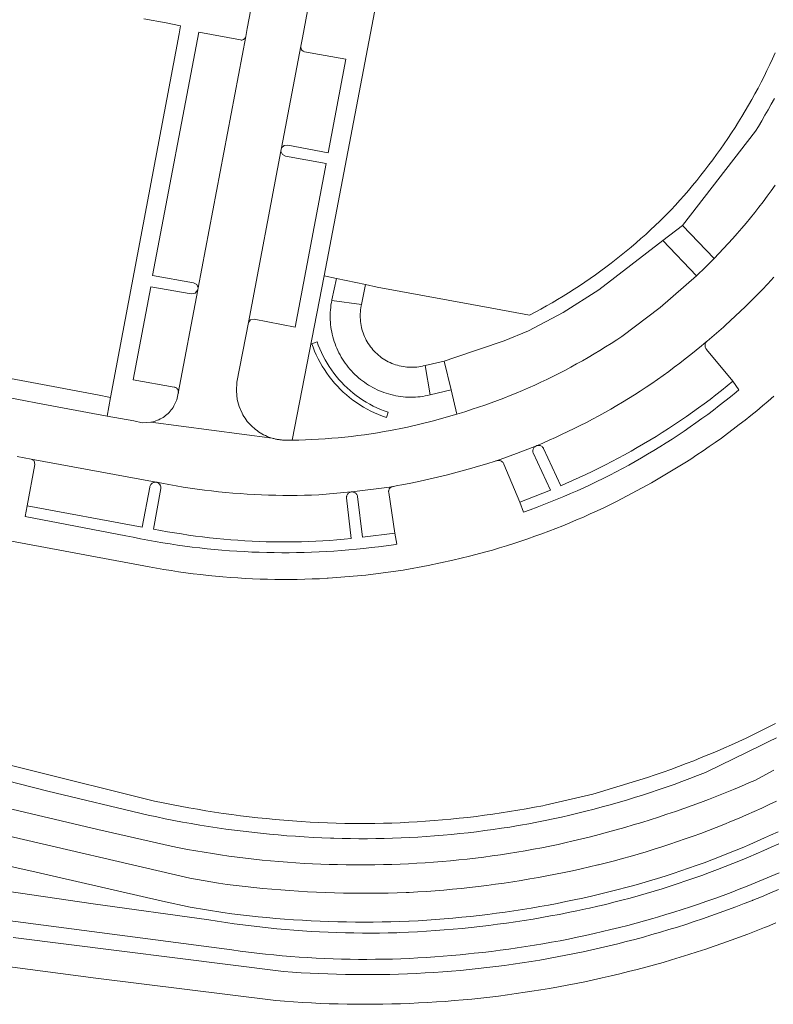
# Model space of a CAD drawing. Extents: x 146402 to 164798, y 455483 to 464134.
# Tile 260 of 575: x 157643 to 157724, y 459769 to 459874. Entities that reach past the tile are written whole.
import ezdxf

# ---------------------------------------------------------------- set-up
doc = ezdxf.new("R2010")
doc.units = 0
doc.header["$LTSCALE"] = 0.2
for name, color, linetype, lineweight in [('B-XX-VH-VERHARDING_ASFALT-GV', 252, 'CONTINUOUS', 18), ('B-XX-VH-VERHARDING_BETONSTRAATSTEEN-GV', 252, 'CONTINUOUS', 18), ('B-XX-VH-VERHARDING_TEGEL-GV', 252, 'CONTINUOUS', 18)]:
    doc.layers.add(name, color=color, linetype=linetype, lineweight=lineweight)

msp = doc.modelspace()

# ---------------------------------------------------------------- linework, layer by layer
at = {"layer": 'B-XX-VH-VERHARDING_ASFALT-GV'}
for points in [[(157723.915, 459797.437), (157723.122, 459797.041), (157722.324, 459796.652), (157716.399, 459793.758), (157716.318, 459793.725), (157715.483, 459793.396), (157714.646, 459793.074), (157713.806, 459792.76), (157712.963, 459792.453), (157712.117, 459792.153), (157711.269, 459791.861), (157710.418, 459791.577), (157709.564, 459791.3), (157708.709, 459791.031), (157707.85, 459790.77), (157706.99, 459790.516), (157706.127, 459790.27), (157705.262, 459790.032), (157704.395, 459789.801), (157703.526, 459789.578), (157702.655, 459789.363), (157701.783, 459789.155), (157700.908, 459788.956), (157700.032, 459788.764), (157699.153, 459788.58), (157698.274, 459788.404), (157697.393, 459788.235), (157696.51, 459788.075), (157696.267, 459788.034), (157695.377, 459787.889), (157694.486, 459787.752), (157693.595, 459787.622), (157692.701, 459787.501), (157691.807, 459787.388), (157690.912, 459787.282), (157690.016, 459787.185), (157689.119, 459787.095), (157688.221, 459787.014), (157687.323, 459786.94), (157686.424, 459786.874), (157685.525, 459786.817), (157684.625, 459786.767), (157683.724, 459786.725), (157682.823, 459786.692), (157681.922, 459786.666), (157681.021, 459786.648), (157680.12, 459786.639), (157679.219, 459786.637), (157678.317, 459786.643), (157677.416, 459786.658), (157676.515, 459786.68), (157676.186, 459786.691), (157675.248, 459786.729), (157674.311, 459786.775), (157673.373, 459786.829), (157672.437, 459786.891), (157671.5, 459786.961), (157670.565, 459787.039), (157669.63, 459787.124), (157668.696, 459787.218), (157667.762, 459787.32), (157666.83, 459787.43), (157665.898, 459787.547), (157664.968, 459787.673), (157664.039, 459787.806), (157663.111, 459787.948), (157662.184, 459788.097), (157661.258, 459788.254), (157660.334, 459788.419), (157659.411, 459788.592), (157658.49, 459788.773), (157657.57, 459788.962), (157656.652, 459789.158), (157645.928, 459791.732), (157629.432, 459795.924)], [(157640.827, 459790.09), (157651.263, 459787.624), (157659.103, 459785.827), (157659.984, 459785.653), (157660.868, 459785.488), (157661.752, 459785.33), (157662.638, 459785.18), (157663.525, 459785.038), (157664.413, 459784.904), (157665.303, 459784.777), (157666.194, 459784.659), (157667.085, 459784.549), (157667.978, 459784.446), (157668.871, 459784.352), (157669.766, 459784.265), (157670.661, 459784.186), (157671.556, 459784.116), (157672.453, 459784.053), (157673.349, 459783.999), (157674.247, 459783.952), (157675.144, 459783.913), (157676.042, 459783.883), (157676.94, 459783.86), (157677.839, 459783.845), (157678.737, 459783.839), (157679.635, 459783.84), (157680.041, 459783.843), (157680.939, 459783.85), (157681.837, 459783.866), (157682.735, 459783.89), (157683.632, 459783.921), (157684.53, 459783.961), (157685.426, 459784.008), (157686.323, 459784.064), (157687.219, 459784.127), (157688.114, 459784.199), (157689.008, 459784.278), (157689.902, 459784.365), (157690.795, 459784.461), (157691.688, 459784.564), (157692.579, 459784.675), (157693.469, 459784.795), (157694.358, 459784.922), (157695.246, 459785.057), (157696.133, 459785.2), (157697.018, 459785.35), (157697.902, 459785.509), (157698.784, 459785.676), (157699.665, 459785.85), (157700.545, 459786.032), (157701.248, 459786.184), (157702.172, 459786.397), (157703.094, 459786.618), (157704.014, 459786.846), (157704.933, 459787.082), (157705.849, 459787.326), (157706.763, 459787.578), (157707.675, 459787.838), (157708.585, 459788.105), (157709.492, 459788.38), (157710.397, 459788.662), (157711.3, 459788.952), (157712.2, 459789.25), (157713.098, 459789.555), (157713.993, 459789.868), (157714.886, 459790.188), (157715.775, 459790.516), (157716.662, 459790.851), (157717.546, 459791.194), (157718.427, 459791.545), (157719.306, 459791.902), (157720.181, 459792.267), (157721.052, 459792.64), (157721.611, 459792.883), (157723.637, 459793.986)], [(157723.941, 459790.66), (157723.143, 459790.282), (157722.342, 459789.912), (157721.538, 459789.548), (157720.731, 459789.192), (157719.92, 459788.844), (157719.106, 459788.502), (157718.289, 459788.168), (157717.469, 459787.842), (157716.646, 459787.523), (157715.821, 459787.211), (157714.992, 459786.907), (157714.161, 459786.61), (157713.327, 459786.321), (157712.491, 459786.039), (157711.652, 459785.766), (157710.81, 459785.499), (157709.967, 459785.24), (157709.121, 459784.99), (157708.272, 459784.746), (157707.422, 459784.51), (157706.569, 459784.283), (157705.715, 459784.062), (157704.858, 459783.85), (157704.807, 459783.837), (157703.902, 459783.621), (157702.996, 459783.412), (157702.087, 459783.211), (157701.178, 459783.017), (157700.266, 459782.832), (157699.353, 459782.654), (157698.438, 459782.484), (157697.523, 459782.323), (157696.605, 459782.168), (157695.687, 459782.022), (157694.767, 459781.884), (157693.846, 459781.754), (157692.924, 459781.631), (157692, 459781.517), (157691.076, 459781.411), (157690.151, 459781.312), (157689.226, 459781.221), (157688.299, 459781.139), (157687.372, 459781.064), (157686.444, 459780.997), (157685.516, 459780.939), (157684.587, 459780.888), (157684.263, 459780.875), (157683.304, 459780.843), (157682.346, 459780.818), (157681.387, 459780.802), (157680.428, 459780.794), (157679.468, 459780.793), (157678.51, 459780.801), (157677.551, 459780.816), (157676.592, 459780.84), (157675.633, 459780.872), (157674.675, 459780.911), (157673.717, 459780.959), (157672.759, 459781.014), (157671.802, 459781.078), (157670.846, 459781.149), (157669.89, 459781.229), (157668.935, 459781.316), (157667.981, 459781.412), (157667.027, 459781.515), (157666.074, 459781.626), (157665.123, 459781.746), (157664.172, 459781.873), (157661.121, 459782.397), (157640.198, 459787.259)], [(157623.62, 459787.778), (157644.663, 459783.055), (157658.179, 459779.949), (157661.159, 459779.313), (157664.658, 459778.728), (157665.599, 459778.604), (157666.541, 459778.489), (157667.485, 459778.381), (157668.429, 459778.282), (157669.374, 459778.19), (157670.319, 459778.106), (157671.266, 459778.031), (157672.212, 459777.963), (157673.16, 459777.903), (157674.108, 459777.851), (157675.056, 459777.808), (157676.005, 459777.772), (157676.953, 459777.744), (157677.903, 459777.724), (157678.852, 459777.712), (157679.801, 459777.709), (157680.75, 459777.713), (157681.7, 459777.725), (157682.649, 459777.745), (157683.598, 459777.773), (157684.546, 459777.809), (157684.608, 459777.812), (157685.545, 459777.86), (157686.482, 459777.916), (157687.418, 459777.981), (157688.354, 459778.053), (157689.288, 459778.133), (157690.223, 459778.221), (157691.156, 459778.317), (157692.089, 459778.421), (157693.021, 459778.533), (157693.951, 459778.653), (157694.881, 459778.781), (157695.809, 459778.917), (157696.737, 459779.06), (157697.663, 459779.212), (157698.587, 459779.372), (157699.511, 459779.539), (157700.433, 459779.714), (157701.353, 459779.897), (157702.272, 459780.088), (157703.189, 459780.287), (157704.104, 459780.494), (157704.4, 459780.562), (157705.254, 459780.762), (157706.107, 459780.97), (157706.957, 459781.185), (157707.806, 459781.409), (157708.652, 459781.64), (157709.496, 459781.878), (157710.339, 459782.125), (157711.178, 459782.379), (157712.016, 459782.641), (157712.851, 459782.91), (157713.683, 459783.187), (157714.513, 459783.472), (157715.341, 459783.764), (157716.165, 459784.063), (157716.987, 459784.37), (157717.806, 459784.685), (157718.622, 459785.007), (157719.435, 459785.337), (157720.246, 459785.673), (157721.053, 459786.018), (157721.856, 459786.369), (157722.657, 459786.728), (157723.296, 459787.021), (157724.12, 459787.388)], [(157724.176, 459786.094), (157723.337, 459785.723), (157722.552, 459785.37), (157721.733, 459785.011), (157720.911, 459784.659), (157720.086, 459784.315), (157719.258, 459783.977), (157718.427, 459783.648), (157717.593, 459783.326), (157716.756, 459783.011), (157715.916, 459782.703), (157715.074, 459782.404), (157714.229, 459782.112), (157713.382, 459781.827), (157712.532, 459781.55), (157711.679, 459781.28), (157710.824, 459781.019), (157709.967, 459780.765), (157709.108, 459780.518), (157708.246, 459780.28), (157707.382, 459780.049), (157706.517, 459779.825), (157705.649, 459779.61), (157704.779, 459779.402), (157703.908, 459779.202), (157703.498, 459779.112), (157702.562, 459778.913), (157701.624, 459778.721), (157700.685, 459778.538), (157699.744, 459778.362), (157698.802, 459778.194), (157697.858, 459778.034), (157696.913, 459777.882), (157695.967, 459777.737), (157695.02, 459777.601), (157694.071, 459777.473), (157693.122, 459777.352), (157692.171, 459777.24), (157691.22, 459777.135), (157690.267, 459777.038), (157689.315, 459776.95), (157688.361, 459776.869), (157687.407, 459776.796), (157686.451, 459776.731), (157685.496, 459776.675), (157684.54, 459776.626), (157683.584, 459776.585), (157683.273, 459776.576), (157682.355, 459776.554), (157681.437, 459776.541), (157680.518, 459776.535), (157679.6, 459776.537), (157678.682, 459776.547), (157677.764, 459776.566), (157676.846, 459776.592), (157675.928, 459776.626), (157675.011, 459776.669), (157674.094, 459776.719), (157673.177, 459776.777), (157672.261, 459776.844), (157671.346, 459776.918), (157670.431, 459777), (157669.517, 459777.09), (157668.604, 459777.188), (157667.692, 459777.295), (157666.781, 459777.409), (157665.871, 459777.531), (157664.962, 459777.661), (157664.054, 459777.798), (157663.147, 459777.944), (157650.77, 459779.663), (157634.923, 459781.998)], [(157624.43, 459780.12), (157665.6, 459774.73), (157666.499, 459774.607), (157667.4, 459774.492), (157668.302, 459774.385), (157669.204, 459774.286), (157670.107, 459774.194), (157671.011, 459774.111), (157671.916, 459774.036), (157672.821, 459773.969), (157673.727, 459773.909), (157674.634, 459773.858), (157675.541, 459773.815), (157676.448, 459773.779), (157677.355, 459773.752), (157678.263, 459773.733), (157679.171, 459773.721), (157680.079, 459773.718), (157680.986, 459773.723), (157681.894, 459773.735), (157682.802, 459773.756), (157683.709, 459773.785), (157684.616, 459773.821), (157685.523, 459773.866), (157686.429, 459773.918), (157687.335, 459773.979), (157688.241, 459774.048), (157689.145, 459774.124), (157690.049, 459774.209), (157690.952, 459774.301), (157691.56, 459774.368), (157692.484, 459774.467), (157693.407, 459774.574), (157694.33, 459774.69), (157695.251, 459774.813), (157696.171, 459774.944), (157697.09, 459775.082), (157698.008, 459775.229), (157698.924, 459775.384), (157699.839, 459775.546), (157700.753, 459775.717), (157701.665, 459775.895), (157702.576, 459776.081), (157703.485, 459776.275), (157704.392, 459776.477), (157705.298, 459776.687), (157706.201, 459776.904), (157707.103, 459777.129), (157708.003, 459777.362), (157708.901, 459777.602), (157709.796, 459777.851), (157710.69, 459778.107), (157711.177, 459778.25), (157712.064, 459778.513), (157712.949, 459778.784), (157713.831, 459779.062), (157714.711, 459779.348), (157715.588, 459779.641), (157716.463, 459779.942), (157717.335, 459780.251), (157718.204, 459780.567), (157719.071, 459780.89), (157719.935, 459781.222), (157720.795, 459781.56), (157721.653, 459781.906), (157722.508, 459782.259), (157723.36, 459782.62), (157724.209, 459782.988)]]:
    msp.add_lwpolyline(points, dxfattribs=at)
at = {"layer": 'B-XX-VH-VERHARDING_BETONSTRAATSTEEN-GV'}
for points in [[(157667.827, 459876.317), (157667.27, 459873.376), (157667.111, 459872.531), (157662.016, 459845.615), (157661.971, 459845.377), (157659.88, 459834.33), (157659.716, 459833.621), (157659.414, 459832.959), (157659.325, 459832.814), (157659.229, 459832.673), (157659.126, 459832.537), (157659.017, 459832.406), (157658.903, 459832.28), (157658.782, 459832.16), (157658.656, 459832.045), (157658.525, 459831.937), (157658.388, 459831.835), (157658.247, 459831.739), (157658.102, 459831.65), (157657.953, 459831.568), (157657.8, 459831.493), (157657.644, 459831.425), (157657.484, 459831.365), (157657.322, 459831.312), (157657.158, 459831.267), (157656.992, 459831.23), (157656.945, 459831.221), (157669.944, 459829.516), (157669.782, 459829.567), (157669.587, 459829.635), (157669.394, 459829.711), (157669.204, 459829.795), (157669.018, 459829.886), (157668.835, 459829.984), (157668.657, 459830.088), (157668.482, 459830.2), (157668.312, 459830.318), (157668.147, 459830.443), (157667.986, 459830.574), (157667.831, 459830.711), (157667.681, 459830.854), (157667.537, 459831.003), (157667.398, 459831.157), (157667.266, 459831.317), (157667.14, 459831.481), (157667.021, 459831.651), (157666.907, 459831.824), (157666.801, 459832.002), (157666.702, 459832.184), (157666.394, 459832.896), (157666.193, 459833.645), (157666.096, 459834.58), (157666.164, 459835.518), (157667.398, 459841.882), (157670.875, 459860.231), (157670.941, 459860.58), (157673.005, 459871.472), (157673.174, 459872.36), (157673.728, 459875.271)], [(157723.793, 459870.77), (157723.504, 459870.133), (157723.208, 459869.5), (157722.905, 459868.87), (157722.594, 459868.244), (157722.277, 459867.621), (157721.952, 459867.001), (157721.62, 459866.386), (157721.281, 459865.774), (157720.935, 459865.167), (157720.583, 459864.563), (157720.223, 459863.963), (157719.857, 459863.368), (157719.483, 459862.776), (157719.103, 459862.19), (157718.717, 459861.607), (157718.323, 459861.029), (157717.923, 459860.455), (157717.517, 459859.886), (157717.104, 459859.322), (157716.685, 459858.762), (157716.259, 459858.208), (157715.827, 459857.658), (157715.389, 459857.113), (157714.944, 459856.573), (157714.493, 459856.039), (157714.037, 459855.509), (157713.574, 459854.985), (157713.105, 459854.466), (157712.63, 459853.953), (157712.15, 459853.445), (157711.939, 459853.235), (157711.445, 459852.751), (157710.946, 459852.273), (157710.441, 459851.801), (157709.931, 459851.335), (157709.415, 459850.875), (157708.894, 459850.421), (157708.368, 459849.973), (157707.836, 459849.531), (157707.3, 459849.095), (157706.759, 459848.665), (157706.212, 459848.242), (157705.661, 459847.825), (157705.105, 459847.414), (157704.544, 459847.01), (157703.979, 459846.613), (157703.409, 459846.222), (157702.835, 459845.837), (157702.256, 459845.459), (157701.673, 459845.089), (157701.085, 459844.724), (157700.494, 459844.367), (157699.898, 459844.016), (157699.298, 459843.673), (157698.695, 459843.336), (157698.087, 459843.007), (157697.476, 459842.684), (157693.832, 459843.357), (157681.176, 459845.689), (157679.935, 459845.952), (157679.502, 459843.837), (157679.468, 459843.669), (157679.431, 459843.463), (157679.402, 459843.255), (157679.38, 459843.047), (157679.367, 459842.837), (157679.361, 459842.628), (157679.364, 459842.418), (157679.375, 459842.209), (157679.393, 459842), (157679.42, 459841.792), (157679.454, 459841.586), (157679.497, 459841.38), (157679.547, 459841.177), (157679.604, 459840.975), (157679.67, 459840.776), (157679.743, 459840.58), (157679.823, 459840.386), (157679.911, 459840.196), (157680.006, 459840.009), (157680.108, 459839.826), (157680.217, 459839.647), (157680.333, 459839.472), (157680.455, 459839.302), (157680.584, 459839.137), (157680.719, 459838.976), (157680.86, 459838.821), (157681.007, 459838.672), (157681.159, 459838.528), (157681.317, 459838.39), (157681.48, 459838.258), (157681.648, 459838.132), (157681.82, 459838.013), (157681.997, 459837.901), (157682.178, 459837.795), (157682.363, 459837.697), (157682.552, 459837.605), (157682.744, 459837.521), (157682.939, 459837.444), (157683.137, 459837.375), (157683.337, 459837.313), (157683.539, 459837.259), (157683.744, 459837.213), (157683.95, 459837.174), (157684.157, 459837.144), (157684.365, 459837.121), (157684.575, 459837.107), (157684.784, 459837.1), (157684.994, 459837.102), (157685.203, 459837.111), (157685.412, 459837.128), (157685.62, 459837.153), (157685.827, 459837.187), (157686.032, 459837.228), (157686.104, 459837.244), (157686.295, 459837.289), (157688.343, 459837.774), (157689.502, 459838.168), (157694.751, 459839.95), (157697.364, 459840.991), (157701.086, 459842.984), (157704.894, 459845.394), (157711.768, 459850.686), (157713.849, 459852.287), (157721.668, 459862.373), (157721.985, 459862.888), (157722.341, 459863.48), (157722.689, 459864.076), (157723.031, 459864.677), (157723.366, 459865.281), (157723.694, 459865.889)], [(157723.784, 459856.588), (157723.358, 459855.996), (157722.926, 459855.409), (157722.487, 459854.827), (157722.042, 459854.249), (157721.59, 459853.677), (157721.133, 459853.11), (157720.668, 459852.547), (157720.198, 459851.99), (157719.722, 459851.438), (157719.24, 459850.891), (157718.752, 459850.35), (157718.258, 459849.814), (157717.758, 459849.283), (157717.252, 459848.758), (157716.314, 459847.813), (157715.358, 459846.888), (157711.486, 459843.493), (157707.363, 459840.407), (157706.829, 459840.051), (157706.227, 459839.66), (157705.62, 459839.275), (157705.01, 459838.898), (157704.395, 459838.527), (157703.777, 459838.163), (157703.154, 459837.805), (157702.527, 459837.455), (157701.897, 459837.112), (157701.262, 459836.775), (157700.624, 459836.446), (157699.983, 459836.124), (157699.338, 459835.81), (157698.689, 459835.502), (157698.037, 459835.202), (157697.381, 459834.909), (157696.723, 459834.623), (157696.061, 459834.344), (157695.396, 459834.073), (157694.729, 459833.81), (157694.058, 459833.554), (157693.384, 459833.305), (157692.708, 459833.064), (157692.029, 459832.83), (157691.348, 459832.604), (157690.664, 459832.386), (157690.188, 459832.233), (157689.711, 459832.084), (157687.077, 459831.333), (157684.413, 459830.699), (157683.688, 459830.547), (157682.961, 459830.405), (157682.61, 459830.339), (157681.914, 459830.215), (157681.217, 459830.098), (157680.518, 459829.989), (157679.818, 459829.889), (157679.117, 459829.796), (157678.416, 459829.711), (157677.713, 459829.634), (157677.009, 459829.565), (157676.305, 459829.504), (157675.6, 459829.451), (157674.894, 459829.405), (157674.188, 459829.368), (157673.482, 459829.339), (157672.775, 459829.318), (157672.068, 459829.305), (157671.675, 459829.301), (157671.583, 459829.298), (157671.491, 459829.297), (157671.398, 459829.297), (157671.306, 459829.299), (157671.214, 459829.303), (157671.122, 459829.308), (157671.03, 459829.315), (157670.938, 459829.323), (157670.847, 459829.333), (157670.804, 459829.338), (157670.755, 459829.344), (157670.664, 459829.357), (157670.573, 459829.371), (157670.482, 459829.387), (157670.391, 459829.405), (157670.301, 459829.424), (157670.211, 459829.445), (157670.122, 459829.467), (157670.033, 459829.491), (157669.944, 459829.516), (157656.945, 459831.221), (157656.015, 459831.17), (157655.102, 459831.357), (157652.27, 459831.886), (157644.817, 459833.277), (157643.347, 459833.561), (157621.737, 459837.633)], [(157642.618, 459827.566), (157644.124, 459827.277), (157657.493, 459824.803), (157657.547, 459824.794), (157657.568, 459824.788), (157658.125, 459824.68), (157658.879, 459824.54), (157659.635, 459824.409), (157660.392, 459824.285), (157661.15, 459824.169), (157661.91, 459824.061), (157662.67, 459823.961), (157663.431, 459823.869), (157664.194, 459823.785), (157664.957, 459823.709), (157665.721, 459823.641), (157666.486, 459823.581), (157667.251, 459823.528), (157668.017, 459823.484), (157668.783, 459823.448), (157669.549, 459823.42), (157670.316, 459823.4), (157671.083, 459823.387), (157671.85, 459823.383), (157672.617, 459823.387), (157673.384, 459823.398), (157674.15, 459823.418), (157674.917, 459823.446), (157678.393, 459823.754), (157678.408, 459823.756), (157678.476, 459823.762), (157682.776, 459824.322), (157682.841, 459824.339), (157682.906, 459824.348), (157682.913, 459824.348), (157683.361, 459824.431), (157683.809, 459824.517), (157684.786, 459824.711), (157685.76, 459824.917), (157688.545, 459825.567), (157691.309, 459826.305), (157691.67, 459826.409), (157692.03, 459826.514), (157692.916, 459826.779), (157693.8, 459827.053), (157693.871, 459827.077), (157693.941, 459827.101), (157696.091, 459827.867), (157698.213, 459828.705), (157698.896, 459828.992), (157699.575, 459829.286), (157700.251, 459829.588), (157700.924, 459829.897), (157701.593, 459830.213), (157702.26, 459830.537), (157702.922, 459830.867), (157703.581, 459831.205), (157704.236, 459831.55), (157704.887, 459831.902), (157705.535, 459832.261), (157706.179, 459832.627), (157706.819, 459832.999), (157707.454, 459833.379), (157708.086, 459833.766), (157708.713, 459834.159), (157709.336, 459834.559), (157709.955, 459834.966), (157710.569, 459835.38), (157711.178, 459835.8), (157711.784, 459836.226), (157712.384, 459836.659), (157712.98, 459837.099), (157713.571, 459837.545), (157714.157, 459837.998), (157714.738, 459838.456), (157715.314, 459838.921), (157715.885, 459839.392), (157716.406, 459839.831), (157716.448, 459839.865), (157716.49, 459839.9), (157717.254, 459840.538), (157718.008, 459841.187), (157718.243, 459841.393), (157718.477, 459841.601), (157720.576, 459843.557), (157722.587, 459845.605), (157722.785, 459845.816), (157722.982, 459846.028), (157723.654, 459846.762)], [(157724.12, 459787.388), (157723.296, 459787.021), (157722.657, 459786.728), (157721.856, 459786.369), (157721.053, 459786.018), (157720.246, 459785.673), (157719.435, 459785.337), (157718.622, 459785.007), (157717.806, 459784.685), (157716.987, 459784.37), (157716.165, 459784.063), (157715.341, 459783.764), (157714.513, 459783.472), (157713.683, 459783.187), (157712.851, 459782.91), (157712.016, 459782.641), (157711.178, 459782.379), (157710.339, 459782.125), (157709.496, 459781.878), (157708.652, 459781.64), (157707.806, 459781.409), (157706.957, 459781.185), (157706.107, 459780.97), (157705.254, 459780.762), (157704.4, 459780.562), (157704.104, 459780.494), (157703.189, 459780.287), (157702.272, 459780.088), (157701.353, 459779.897), (157700.433, 459779.714), (157699.511, 459779.539), (157698.587, 459779.372), (157697.663, 459779.212), (157696.737, 459779.06), (157695.809, 459778.917), (157694.881, 459778.781), (157693.951, 459778.653), (157693.021, 459778.533), (157692.089, 459778.421), (157691.156, 459778.317), (157690.223, 459778.221), (157689.288, 459778.133), (157688.354, 459778.053), (157687.418, 459777.981), (157686.482, 459777.916), (157685.545, 459777.86), (157684.608, 459777.812), (157684.546, 459777.809), (157683.598, 459777.773), (157682.649, 459777.745), (157681.7, 459777.725), (157680.75, 459777.713), (157679.801, 459777.709), (157678.852, 459777.712), (157677.903, 459777.724), (157676.953, 459777.744), (157676.005, 459777.772), (157675.056, 459777.808), (157674.108, 459777.851), (157673.16, 459777.903), (157672.212, 459777.963), (157671.266, 459778.031), (157670.319, 459778.106), (157669.374, 459778.19), (157668.429, 459778.282), (157667.485, 459778.381), (157666.541, 459778.489), (157665.599, 459778.604), (157664.658, 459778.728), (157661.159, 459779.313), (157658.179, 459779.949), (157644.663, 459783.055), (157623.62, 459787.778)], [(157634.923, 459781.998), (157650.77, 459779.663), (157663.147, 459777.944), (157664.054, 459777.798), (157664.962, 459777.661), (157665.871, 459777.531), (157666.781, 459777.409), (157667.692, 459777.295), (157668.604, 459777.188), (157669.517, 459777.09), (157670.431, 459777), (157671.346, 459776.918), (157672.261, 459776.844), (157673.177, 459776.777), (157674.094, 459776.719), (157675.011, 459776.669), (157675.928, 459776.626), (157676.846, 459776.592), (157677.764, 459776.566), (157678.682, 459776.547), (157679.6, 459776.537), (157680.518, 459776.535), (157681.437, 459776.541), (157682.355, 459776.554), (157683.273, 459776.576), (157683.584, 459776.585), (157684.54, 459776.626), (157685.496, 459776.675), (157686.451, 459776.731), (157687.407, 459776.796), (157688.361, 459776.869), (157689.315, 459776.95), (157690.267, 459777.038), (157691.22, 459777.135), (157692.171, 459777.24), (157693.122, 459777.352), (157694.071, 459777.473), (157695.02, 459777.601), (157695.967, 459777.737), (157696.913, 459777.882), (157697.858, 459778.034), (157698.802, 459778.194), (157699.744, 459778.362), (157700.685, 459778.538), (157701.624, 459778.721), (157702.562, 459778.913), (157703.498, 459779.112), (157703.908, 459779.202), (157704.779, 459779.402), (157705.649, 459779.61), (157706.517, 459779.825), (157707.382, 459780.049), (157708.246, 459780.28), (157709.108, 459780.518), (157709.967, 459780.765), (157710.824, 459781.019), (157711.679, 459781.28), (157712.532, 459781.55), (157713.382, 459781.827), (157714.229, 459782.112), (157715.074, 459782.404), (157715.916, 459782.703), (157716.756, 459783.011), (157717.593, 459783.326), (157718.427, 459783.648), (157719.258, 459783.977), (157720.086, 459784.315), (157720.911, 459784.659), (157721.733, 459785.011), (157722.552, 459785.37), (157723.337, 459785.723), (157724.176, 459786.094)], [(157724.126, 459781.207), (157723.219, 459780.815), (157722.308, 459780.43), (157721.395, 459780.053), (157721.341, 459780.032), (157720.46, 459779.685), (157719.575, 459779.345), (157718.688, 459779.013), (157717.798, 459778.689), (157716.905, 459778.372), (157716.01, 459778.062), (157715.112, 459777.76), (157714.212, 459777.466), (157713.309, 459777.18), (157712.404, 459776.901), (157711.496, 459776.629), (157710.586, 459776.366), (157709.674, 459776.11), (157708.76, 459775.861), (157707.844, 459775.621), (157706.926, 459775.388), (157706.005, 459775.163), (157705.083, 459774.946), (157704.16, 459774.736), (157703.234, 459774.535), (157702.307, 459774.341), (157701.378, 459774.155), (157700.448, 459773.977), (157699.516, 459773.806), (157698.582, 459773.644), (157697.648, 459773.49), (157696.712, 459773.343), (157696.681, 459773.338), (157695.743, 459773.201), (157694.803, 459773.071), (157693.863, 459772.95), (157692.921, 459772.836), (157691.979, 459772.73), (157691.035, 459772.633), (157690.091, 459772.543), (157689.146, 459772.461), (157688.201, 459772.387), (157687.254, 459772.321), (157686.308, 459772.263), (157685.361, 459772.213), (157684.413, 459772.171), (157683.465, 459772.137), (157682.517, 459772.111), (157681.569, 459772.094), (157680.62, 459772.084), (157679.672, 459772.082), (157678.724, 459772.088), (157677.775, 459772.102), (157676.827, 459772.124), (157675.879, 459772.154), (157674.931, 459772.192), (157673.984, 459772.238), (157673.037, 459772.292), (157672.091, 459772.354), (157671.145, 459772.424), (157642.209, 459776.066)], [(157635.076, 459773.816), (157651.058, 459771.704), (157670.313, 459769.314), (157671.266, 459769.237), (157672.22, 459769.169), (157673.174, 459769.108), (157674.129, 459769.056), (157675.084, 459769.011), (157676.039, 459768.974), (157676.995, 459768.946), (157677.951, 459768.925), (157678.907, 459768.913), (157679.863, 459768.908), (157680.819, 459768.911), (157681.775, 459768.922), (157682.731, 459768.942), (157683.687, 459768.969), (157684.643, 459769.005), (157685.598, 459769.048), (157686.553, 459769.099), (157687.507, 459769.159), (157688.461, 459769.226), (157689.414, 459769.301), (157690.366, 459769.384), (157691.318, 459769.476), (157692.269, 459769.575), (157693.219, 459769.682), (157694.169, 459769.797), (157695.117, 459769.92), (157696.064, 459770.051), (157697.01, 459770.19), (157697.743, 459770.303), (157698.69, 459770.455), (157699.635, 459770.614), (157700.579, 459770.782), (157701.521, 459770.957), (157702.462, 459771.14), (157703.402, 459771.331), (157704.34, 459771.53), (157705.276, 459771.737), (157706.21, 459771.951), (157707.143, 459772.174), (157708.074, 459772.404), (157709.002, 459772.641), (157709.929, 459772.887), (157710.854, 459773.14), (157711.776, 459773.401), (157712.696, 459773.67), (157713.615, 459773.946), (157714.53, 459774.23), (157715.443, 459774.522), (157716.354, 459774.821), (157717.262, 459775.128), (157718.168, 459775.442), (157719.071, 459775.764), (157719.972, 459776.094), (157720.869, 459776.431), (157721.764, 459776.775), (157722.655, 459777.127), (157722.959, 459777.249), (157723.861, 459777.62)]]:
    msp.add_lwpolyline(points, dxfattribs=at)
for points in [[(157666.529, 459872.146), (157662.076, 459872.963), (157657.128, 459846.918), (157661.524, 459846.159), (157661.864, 459845.972), (157662.016, 459845.615), (157667.111, 459872.531), (157667.095, 459872.471), (157667.072, 459872.413), (157667.042, 459872.358), (157667.004, 459872.308), (157666.961, 459872.263), (157666.913, 459872.224), (157666.859, 459872.191), (157666.802, 459872.166), (157666.742, 459872.148), (157666.681, 459872.137), (157666.618, 459872.135), (157666.556, 459872.141)], [(157672.997, 459871.409), (157673.005, 459871.472), (157670.941, 459860.58), (157671.221, 459860.836), (157671.597, 459860.882), (157675.921, 459860.051), (157677.829, 459870.098), (157673.399, 459870.877), (157673.374, 459870.883), (157673.314, 459870.903), (157673.256, 459870.931), (157673.203, 459870.965), (157673.154, 459871.006), (157673.11, 459871.053), (157673.073, 459871.104), (157673.043, 459871.161), (157673.02, 459871.22), (157673.004, 459871.282), (157672.996, 459871.345)], [(157671.024, 459859.876), (157670.875, 459860.231), (157667.398, 459841.882), (157667.624, 459842.181), (157667.989, 459842.267), (157672.407, 459841.398), (157675.707, 459858.92), (157671.36, 459859.689)], [(157717.252, 459848.758), (157713.849, 459852.287), (157711.768, 459850.686), (157715.358, 459846.888), (157716.314, 459847.813)], [(157679.935, 459845.952), (157676.816, 459846.614), (157676.325, 459844.33), (157676.317, 459844.29), (157676.313, 459844.268), (157679.502, 459843.837)], [(157661.267, 459844.98), (157656.954, 459845.718), (157655.046, 459835.748), (157659.445, 459834.987), (157659.508, 459834.973), (157659.57, 459834.952), (157659.628, 459834.923), (157659.682, 459834.887), (157659.731, 459834.845), (157659.775, 459834.797), (157659.813, 459834.745), (157659.844, 459834.687), (157659.867, 459834.627), (157659.883, 459834.564), (157659.892, 459834.5), (157659.892, 459834.435), (157659.89, 459834.413), (157659.885, 459834.371), (157659.88, 459834.33), (157661.971, 459845.377), (157661.69, 459845.053)], [(157679.502, 459843.837), (157676.313, 459844.268), (157676.268, 459844.031), (157676.228, 459843.771), (157676.195, 459843.51), (157676.17, 459843.248), (157676.154, 459842.985), (157676.145, 459842.722), (157676.144, 459842.459), (157676.152, 459842.195), (157676.167, 459841.933), (157676.19, 459841.67), (157676.221, 459841.409), (157676.26, 459841.148), (157676.307, 459840.889), (157676.362, 459840.632), (157676.425, 459840.376), (157676.495, 459840.123), (157676.573, 459839.871), (157676.659, 459839.622), (157676.752, 459839.376), (157676.853, 459839.133), (157676.961, 459838.892), (157677.076, 459838.656), (157677.199, 459838.423), (157677.328, 459838.193), (157677.464, 459837.968), (157677.607, 459837.747), (157677.757, 459837.531), (157677.913, 459837.319), (157678.076, 459837.112), (157678.245, 459836.91), (157678.42, 459836.713), (157678.6, 459836.521), (157678.787, 459836.335), (157678.979, 459836.155), (157679.177, 459835.981), (157679.379, 459835.813), (157679.587, 459835.651), (157679.799, 459835.496), (157680.016, 459835.347), (157680.238, 459835.205), (157680.464, 459835.069), (157680.693, 459834.941), (157680.927, 459834.819), (157681.164, 459834.705), (157681.405, 459834.598), (157681.648, 459834.498), (157681.895, 459834.406), (157682.144, 459834.321), (157682.396, 459834.244), (157682.65, 459834.174), (157682.906, 459834.113), (157683.163, 459834.059), (157683.423, 459834.013), (157683.683, 459833.975), (157683.945, 459833.944), (157684.207, 459833.922), (157684.47, 459833.908), (157684.733, 459833.902), (157684.997, 459833.903), (157685.26, 459833.913), (157685.522, 459833.931), (157685.784, 459833.956), (157686.045, 459833.99), (157686.305, 459834.031), (157686.564, 459834.081), (157686.821, 459834.138), (157686.842, 459834.143), (157686.295, 459837.289), (157686.104, 459837.244), (157686.032, 459837.228), (157685.827, 459837.187), (157685.62, 459837.153), (157685.412, 459837.128), (157685.203, 459837.111), (157684.994, 459837.102), (157684.784, 459837.1), (157684.575, 459837.107), (157684.365, 459837.121), (157684.157, 459837.144), (157683.95, 459837.174), (157683.744, 459837.213), (157683.539, 459837.259), (157683.337, 459837.313), (157683.137, 459837.375), (157682.939, 459837.444), (157682.744, 459837.521), (157682.552, 459837.605), (157682.363, 459837.697), (157682.178, 459837.795), (157681.997, 459837.901), (157681.82, 459838.013), (157681.648, 459838.132), (157681.48, 459838.258), (157681.317, 459838.39), (157681.159, 459838.528), (157681.007, 459838.672), (157680.86, 459838.821), (157680.719, 459838.976), (157680.584, 459839.137), (157680.455, 459839.302), (157680.333, 459839.472), (157680.217, 459839.647), (157680.108, 459839.826), (157680.006, 459840.009), (157679.911, 459840.196), (157679.823, 459840.386), (157679.743, 459840.58), (157679.67, 459840.776), (157679.604, 459840.975), (157679.547, 459841.177), (157679.497, 459841.38), (157679.454, 459841.586), (157679.42, 459841.792), (157679.393, 459842), (157679.375, 459842.209), (157679.364, 459842.418), (157679.361, 459842.628), (157679.367, 459842.837), (157679.38, 459843.047), (157679.402, 459843.255), (157679.431, 459843.463), (157679.468, 459843.669)], [(157716.448, 459839.86), (157716.49, 459839.9), (157716.448, 459839.865), (157716.406, 459839.831), (157715.885, 459839.392), (157715.314, 459838.921), (157714.738, 459838.456), (157714.157, 459837.998), (157713.571, 459837.545), (157712.98, 459837.099), (157712.384, 459836.659), (157711.784, 459836.226), (157711.178, 459835.8), (157710.569, 459835.38), (157709.955, 459834.966), (157709.336, 459834.559), (157708.713, 459834.159), (157708.086, 459833.766), (157707.454, 459833.379), (157706.819, 459832.999), (157706.179, 459832.627), (157705.535, 459832.261), (157704.887, 459831.902), (157704.236, 459831.55), (157703.581, 459831.205), (157702.922, 459830.867), (157702.26, 459830.537), (157701.593, 459830.213), (157700.924, 459829.897), (157700.251, 459829.588), (157699.575, 459829.286), (157698.896, 459828.992), (157698.213, 459828.705), (157698.281, 459828.726), (157698.351, 459828.739), (157698.423, 459828.745), (157698.494, 459828.742), (157698.565, 459828.731), (157698.633, 459828.713), (157698.7, 459828.687), (157698.763, 459828.654), (157698.822, 459828.614), (157698.876, 459828.567), (157698.925, 459828.515), (157698.968, 459828.458), (157698.99, 459828.421), (157700.835, 459824.422), (157701.376, 459824.655), (157702.089, 459824.97), (157702.798, 459825.292), (157703.505, 459825.621), (157704.207, 459825.957), (157704.907, 459826.301), (157705.602, 459826.652), (157706.295, 459827.01), (157706.983, 459827.375), (157707.668, 459827.747), (157708.348, 459828.126), (157709.025, 459828.512), (157709.698, 459828.905), (157710.367, 459829.305), (157711.031, 459829.711), (157711.692, 459830.125), (157712.348, 459830.545), (157712.999, 459830.972), (157713.647, 459831.406), (157714.29, 459831.846), (157714.928, 459832.293), (157715.562, 459832.746), (157716.191, 459833.206), (157716.815, 459833.672), (157717.434, 459834.145), (157718.049, 459834.624), (157718.658, 459835.109), (157719.263, 459835.601), (157716.422, 459839.009), (157716.379, 459839.066), (157716.343, 459839.128), (157716.314, 459839.194), (157716.293, 459839.262), (157716.279, 459839.332), (157716.273, 459839.403), (157716.276, 459839.475), (157716.286, 459839.546), (157716.304, 459839.615), (157716.329, 459839.682), (157716.362, 459839.745), (157716.402, 459839.805)], [(157689.087, 459834.678), (157688.343, 459837.774), (157686.295, 459837.289), (157686.842, 459834.143)], [(157698.154, 459828.674), (157698.213, 459828.705), (157696.091, 459827.867), (157693.941, 459827.101), (157694.01, 459827.121), (157694.08, 459827.133), (157694.151, 459827.137), (157694.223, 459827.132), (157694.293, 459827.12), (157694.362, 459827.101), (157694.428, 459827.073), (157694.49, 459827.039), (157694.548, 459826.997), (157694.602, 459826.95), (157694.649, 459826.896), (157694.69, 459826.838), (157694.725, 459826.776), (157694.741, 459826.74), (157696.443, 459822.679), (157699.716, 459823.955), (157697.872, 459827.934), (157697.854, 459828.003), (157697.844, 459828.073), (157697.842, 459828.145), (157697.848, 459828.216), (157697.862, 459828.286), (157697.883, 459828.354), (157697.913, 459828.419), (157697.949, 459828.48), (157697.992, 459828.537), (157698.041, 459828.589), (157698.095, 459828.635)], [(157657.493, 459824.803), (157644.124, 459827.277), (157644.433, 459827.073), (157644.512, 459826.712), (157643.696, 459822.278), (157655.995, 459819.97), (157656.825, 459824.284), (157656.842, 459824.353), (157656.867, 459824.42), (157656.9, 459824.484), (157656.939, 459824.544), (157656.985, 459824.599), (157657.036, 459824.649), (157657.093, 459824.693), (157657.155, 459824.73), (157657.22, 459824.76), (157657.288, 459824.782), (157657.358, 459824.797), (157657.429, 459824.804)], [(157658.125, 459824.68), (157657.568, 459824.788), (157657.612, 459824.776), (157657.675, 459824.751), (157657.735, 459824.718), (157657.79, 459824.678), (157657.84, 459824.633), (157657.884, 459824.581), (157657.922, 459824.525), (157657.953, 459824.465), (157657.977, 459824.401), (157657.993, 459824.335), (157658.001, 459824.268), (157658.002, 459824.2), (157657.994, 459824.133), (157657.241, 459819.784), (157657.986, 459819.64), (157658.732, 459819.504), (157659.479, 459819.376), (157660.228, 459819.256), (157660.979, 459819.144), (157661.73, 459819.039), (157662.482, 459818.943), (157663.236, 459818.854), (157663.99, 459818.774), (157664.745, 459818.701), (157665.5, 459818.636), (157666.257, 459818.58), (157667.014, 459818.531), (157667.771, 459818.49), (157668.529, 459818.458), (157669.287, 459818.433), (157670.045, 459818.416), (157670.804, 459818.407), (157671.562, 459818.407), (157672.321, 459818.414), (157673.079, 459818.429), (157673.837, 459818.453), (157674.595, 459818.484), (157675.352, 459818.523), (157676.109, 459818.57), (157676.866, 459818.626), (157677.622, 459818.689), (157678.377, 459818.76), (157678.388, 459818.761), (157677.889, 459823.115), (157677.887, 459823.184), (157677.893, 459823.253), (157677.907, 459823.32), (157677.929, 459823.385), (157677.958, 459823.448), (157677.994, 459823.507), (157678.037, 459823.561), (157678.085, 459823.609), (157678.139, 459823.652), (157678.198, 459823.689), (157678.26, 459823.718), (157678.326, 459823.74), (157678.393, 459823.754), (157674.917, 459823.446), (157674.15, 459823.418), (157673.384, 459823.398), (157672.617, 459823.387), (157671.85, 459823.383), (157671.083, 459823.387), (157670.316, 459823.4), (157669.549, 459823.42), (157668.783, 459823.448), (157668.017, 459823.484), (157667.251, 459823.528), (157666.486, 459823.581), (157665.721, 459823.641), (157664.957, 459823.709), (157664.194, 459823.785), (157663.431, 459823.869), (157662.67, 459823.961), (157661.91, 459824.061), (157661.15, 459824.169), (157660.392, 459824.285), (157659.635, 459824.409), (157658.879, 459824.54)], [(157682.714, 459824.297), (157682.776, 459824.322), (157678.476, 459823.762), (157678.545, 459823.759), (157678.613, 459823.748), (157678.679, 459823.73), (157678.742, 459823.704), (157678.803, 459823.671), (157678.858, 459823.631), (157678.909, 459823.585), (157678.954, 459823.534), (157678.993, 459823.477), (157679.025, 459823.416), (157679.05, 459823.352), (157679.067, 459823.286), (157679.07, 459823.269), (157679.59, 459818.907), (157683.059, 459819.329), (157682.406, 459823.692), (157682.397, 459823.758), (157682.397, 459823.824), (157682.404, 459823.89), (157682.419, 459823.955), (157682.442, 459824.017), (157682.472, 459824.077), (157682.509, 459824.132), (157682.553, 459824.182), (157682.602, 459824.227), (157682.656, 459824.265)]]:
    msp.add_lwpolyline(points, close=True, dxfattribs=at)
at = {"layer": 'B-XX-VH-VERHARDING_TEGEL-GV'}
for points in [[(157673.728, 459875.271), (157673.174, 459872.36), (157673.005, 459871.472), (157672.997, 459871.409), (157672.996, 459871.345), (157673.004, 459871.282), (157673.02, 459871.22), (157673.043, 459871.161), (157673.073, 459871.104), (157673.11, 459871.053), (157673.154, 459871.006), (157673.203, 459870.965), (157673.256, 459870.931), (157673.314, 459870.903), (157673.374, 459870.883), (157673.399, 459870.877), (157677.829, 459870.098), (157675.921, 459860.051), (157671.597, 459860.882), (157671.221, 459860.836), (157670.941, 459860.58), (157670.875, 459860.231), (157671.024, 459859.876), (157671.36, 459859.689), (157675.707, 459858.92), (157672.407, 459841.398), (157667.989, 459842.267), (157667.624, 459842.181), (157667.398, 459841.882), (157666.164, 459835.518), (157666.096, 459834.58), (157666.193, 459833.645), (157666.394, 459832.896), (157666.702, 459832.184), (157666.801, 459832.002), (157666.907, 459831.824), (157667.021, 459831.651), (157667.14, 459831.481), (157667.266, 459831.317), (157667.398, 459831.157), (157667.537, 459831.003), (157667.681, 459830.854), (157667.831, 459830.711), (157667.986, 459830.574), (157668.147, 459830.443), (157668.312, 459830.318), (157668.482, 459830.2), (157668.657, 459830.088), (157668.835, 459829.984), (157669.018, 459829.886), (157669.204, 459829.795), (157669.394, 459829.711), (157669.587, 459829.635), (157669.782, 459829.567), (157669.944, 459829.516), (157670.033, 459829.491), (157670.122, 459829.467), (157670.211, 459829.445), (157670.301, 459829.424), (157670.391, 459829.405), (157670.482, 459829.387), (157670.573, 459829.371), (157670.664, 459829.357), (157670.755, 459829.344), (157670.804, 459829.338), (157670.847, 459829.333), (157670.938, 459829.323), (157671.03, 459829.315), (157671.122, 459829.308), (157671.214, 459829.303), (157671.306, 459829.299), (157671.398, 459829.297), (157671.491, 459829.297), (157671.583, 459829.298), (157671.675, 459829.301), (157672.068, 459829.305), (157675.483, 459846.89), (157684.355, 459893.288)], [(157656.191, 459874.41), (157658.571, 459873.962), (157660.126, 459873.67), (157659.966, 459872.818), (157652.63, 459833.884), (157652.27, 459831.886), (157655.102, 459831.357), (157656.015, 459831.17), (157656.945, 459831.221), (157656.992, 459831.23), (157657.158, 459831.267), (157657.322, 459831.312), (157657.484, 459831.365), (157657.644, 459831.425), (157657.8, 459831.493), (157657.953, 459831.568), (157658.102, 459831.65), (157658.247, 459831.739), (157658.388, 459831.835), (157658.525, 459831.937), (157658.656, 459832.045), (157658.782, 459832.16), (157658.903, 459832.28), (157659.017, 459832.406), (157659.126, 459832.537), (157659.229, 459832.673), (157659.325, 459832.814), (157659.414, 459832.959), (157659.716, 459833.621), (157659.88, 459834.33), (157659.885, 459834.371), (157659.89, 459834.413), (157659.892, 459834.435), (157659.892, 459834.5), (157659.883, 459834.564), (157659.867, 459834.627), (157659.844, 459834.687), (157659.813, 459834.745), (157659.775, 459834.797), (157659.731, 459834.845), (157659.682, 459834.887), (157659.628, 459834.923), (157659.57, 459834.952), (157659.508, 459834.973), (157659.445, 459834.987), (157655.046, 459835.748), (157656.954, 459845.718), (157661.267, 459844.98), (157661.69, 459845.053), (157661.971, 459845.377), (157662.016, 459845.615), (157661.864, 459845.972), (157661.524, 459846.159), (157657.128, 459846.918), (157662.076, 459872.963), (157666.529, 459872.146), (157666.556, 459872.141), (157666.618, 459872.135), (157666.681, 459872.137), (157666.742, 459872.148), (157666.802, 459872.166), (157666.859, 459872.191), (157666.913, 459872.224), (157666.961, 459872.263), (157667.004, 459872.308), (157667.042, 459872.358), (157667.072, 459872.413), (157667.095, 459872.471), (157667.111, 459872.531), (157667.27, 459873.376), (157667.827, 459876.317)], [(157723.654, 459846.762), (157722.982, 459846.028), (157722.785, 459845.816), (157722.587, 459845.605), (157720.576, 459843.557), (157718.477, 459841.601), (157718.243, 459841.393), (157718.008, 459841.187), (157717.254, 459840.538), (157716.49, 459839.9), (157716.448, 459839.86), (157716.402, 459839.805), (157716.362, 459839.745), (157716.329, 459839.682), (157716.304, 459839.615), (157716.286, 459839.546), (157716.276, 459839.475), (157716.273, 459839.403), (157716.279, 459839.332), (157716.293, 459839.262), (157716.314, 459839.194), (157716.343, 459839.128), (157716.379, 459839.066), (157716.422, 459839.009), (157719.263, 459835.601), (157719.91, 459834.703), (157719.598, 459834.444), (157718.999, 459833.955), (157718.396, 459833.473), (157717.788, 459832.997), (157717.174, 459832.527), (157716.556, 459832.063), (157715.933, 459831.606), (157715.306, 459831.156), (157714.673, 459830.712), (157714.037, 459830.275), (157713.395, 459829.844), (157712.75, 459829.42), (157712.1, 459829.002), (157711.445, 459828.591), (157710.786, 459828.187), (157710.124, 459827.79), (157709.457, 459827.4), (157708.786, 459827.017), (157708.111, 459826.641), (157707.433, 459826.271), (157706.751, 459825.909), (157706.064, 459825.554), (157705.375, 459825.206), (157704.681, 459824.865), (157703.984, 459824.531), (157703.284, 459824.205), (157702.581, 459823.886), (157701.874, 459823.574), (157701.164, 459823.269), (157700.451, 459822.972), (157699.735, 459822.682), (157699.015, 459822.4), (157698.293, 459822.125), (157697.569, 459821.858), (157696.841, 459821.598), (157696.443, 459822.679), (157694.741, 459826.74), (157694.725, 459826.776), (157694.69, 459826.838), (157694.649, 459826.896), (157694.602, 459826.95), (157694.548, 459826.997), (157694.49, 459827.039), (157694.428, 459827.073), (157694.362, 459827.101), (157694.293, 459827.12), (157694.223, 459827.132), (157694.151, 459827.137), (157694.08, 459827.133), (157694.01, 459827.121), (157693.941, 459827.101), (157693.871, 459827.077), (157693.8, 459827.053), (157692.916, 459826.779), (157692.03, 459826.514), (157691.67, 459826.409), (157691.309, 459826.305), (157688.545, 459825.567), (157685.76, 459824.917), (157684.786, 459824.711), (157683.809, 459824.517), (157683.361, 459824.431), (157682.913, 459824.348), (157682.906, 459824.348), (157682.841, 459824.339), (157682.776, 459824.322), (157682.714, 459824.297), (157682.656, 459824.265), (157682.602, 459824.227), (157682.553, 459824.182), (157682.509, 459824.132), (157682.472, 459824.077), (157682.442, 459824.017), (157682.419, 459823.955), (157682.404, 459823.89), (157682.397, 459823.824), (157682.397, 459823.758), (157682.406, 459823.692), (157683.059, 459819.329), (157683.287, 459818.166), (157682.912, 459818.11), (157682.12, 459817.997), (157681.327, 459817.892), (157680.533, 459817.795), (157679.737, 459817.706), (157678.941, 459817.625), (157678.145, 459817.551), (157677.347, 459817.486), (157676.549, 459817.429), (157675.75, 459817.38), (157674.951, 459817.338), (157674.152, 459817.305), (157673.352, 459817.28), (157672.552, 459817.262), (157671.752, 459817.253), (157670.952, 459817.252), (157670.152, 459817.259), (157669.352, 459817.273), (157668.552, 459817.296), (157667.752, 459817.327), (157666.953, 459817.365), (157666.154, 459817.412), (157665.356, 459817.467), (157664.558, 459817.53), (157663.761, 459817.6), (157662.965, 459817.679), (157662.17, 459817.765), (157661.375, 459817.86), (157660.582, 459817.962), (157659.789, 459818.073), (157658.998, 459818.191), (157658.208, 459818.317), (157657.419, 459818.451), (157656.631, 459818.593), (157655.845, 459818.743), (157655.061, 459818.9), (157654.278, 459819.066), (157643.475, 459821.112), (157643.696, 459822.278), (157644.512, 459826.712), (157644.433, 459827.073), (157644.124, 459827.277), (157642.618, 459827.566)], [(157621.737, 459837.633), (157643.347, 459833.561), (157644.817, 459833.277), (157652.27, 459831.886), (157652.63, 459833.884), (157651.24, 459834.141), (157637.141, 459836.808)], [(157619.804, 459822.625), (157656.759, 459815.743), (157657.543, 459815.6), (157658.329, 459815.466), (157659.117, 459815.339), (157659.905, 459815.22), (157660.695, 459815.109), (157661.485, 459815.006), (157662.277, 459814.911), (157663.069, 459814.824), (157663.863, 459814.745), (157664.657, 459814.673), (157665.452, 459814.61), (157666.247, 459814.555), (157667.043, 459814.507), (157667.84, 459814.468), (157668.636, 459814.437), (157669.433, 459814.413), (157670.231, 459814.398), (157671.028, 459814.391), (157671.825, 459814.391), (157672.622, 459814.4), (157673.42, 459814.417), (157674.217, 459814.441), (157675.013, 459814.474), (157675.81, 459814.514), (157675.924, 459814.521), (157679.947, 459814.856), (157683.948, 459815.395), (157686.627, 459815.872), (157689.288, 459816.441), (157691.059, 459816.873), (157692.819, 459817.345), (157693.506, 459817.541), (157694.271, 459817.767), (157695.034, 459818.002), (157695.795, 459818.243), (157696.554, 459818.493), (157697.309, 459818.749), (157698.062, 459819.014), (157698.813, 459819.286), (157699.56, 459819.565), (157700.305, 459819.852), (157701.047, 459820.147), (157701.786, 459820.449), (157702.522, 459820.758), (157703.255, 459821.075), (157703.984, 459821.399), (157704.711, 459821.73), (157705.434, 459822.068), (157706.153, 459822.414), (157706.869, 459822.767), (157710.538, 459824.72), (157714.1, 459826.863), (157714.741, 459827.276), (157715.406, 459827.714), (157716.067, 459828.158), (157716.724, 459828.609), (157717.376, 459829.067), (157718.023, 459829.531), (157718.666, 459830.002), (157719.303, 459830.479), (157719.936, 459830.962), (157720.565, 459831.452), (157721.188, 459831.948), (157721.806, 459832.451), (157722.419, 459832.959), (157723.027, 459833.474), (157723.63, 459833.995)], [(157723.828, 459798.964), (157723.048, 459798.566), (157722.264, 459798.176), (157721.477, 459797.792), (157720.686, 459797.416), (157719.892, 459797.047), (157719.094, 459796.686), (157718.294, 459796.331), (157717.49, 459795.984), (157716.682, 459795.645), (157715.872, 459795.313), (157715.059, 459794.988), (157714.243, 459794.67), (157713.424, 459794.361), (157712.602, 459794.058), (157711.777, 459793.763), (157710.95, 459793.476), (157710.12, 459793.196), (157709.288, 459792.924), (157704.254, 459791.42), (157699.141, 459790.212), (157698.915, 459790.167), (157698.026, 459789.997), (157697.135, 459789.835), (157696.243, 459789.68), (157695.35, 459789.534), (157694.456, 459789.395), (157693.56, 459789.264), (157692.664, 459789.141), (157691.766, 459789.026), (157690.867, 459788.919), (157689.967, 459788.82), (157689.067, 459788.729), (157688.166, 459788.646), (157687.264, 459788.571), (157686.361, 459788.503), (157685.458, 459788.444), (157684.554, 459788.393), (157683.65, 459788.35), (157682.746, 459788.314), (157681.841, 459788.287), (157680.936, 459788.268), (157680.031, 459788.256), (157679.126, 459788.253), (157678.221, 459788.258), (157677.713, 459788.269), (157676.78, 459788.294), (157675.846, 459788.328), (157674.913, 459788.369), (157673.981, 459788.419), (157673.048, 459788.476), (157672.117, 459788.541), (157671.186, 459788.615), (157670.255, 459788.696), (157669.326, 459788.786), (157668.397, 459788.883), (157667.469, 459788.988), (157666.541, 459789.102), (157665.615, 459789.223), (157664.69, 459789.352), (157663.766, 459789.489), (157662.844, 459789.634), (157661.922, 459789.787), (157661.002, 459789.948), (157660.084, 459790.116), (157659.167, 459790.293), (157658.251, 459790.477), (157657.337, 459790.669), (157629.817, 459797.497)], [(157629.432, 459795.924), (157645.928, 459791.732), (157656.652, 459789.158), (157657.57, 459788.962), (157658.49, 459788.773), (157659.411, 459788.592), (157660.334, 459788.419), (157661.258, 459788.254), (157662.184, 459788.097), (157663.111, 459787.948), (157664.039, 459787.806), (157664.968, 459787.673), (157665.898, 459787.547), (157666.83, 459787.43), (157667.762, 459787.32), (157668.696, 459787.218), (157669.63, 459787.124), (157670.565, 459787.039), (157671.5, 459786.961), (157672.437, 459786.891), (157673.373, 459786.829), (157674.311, 459786.775), (157675.248, 459786.729), (157676.186, 459786.691), (157676.515, 459786.68), (157677.416, 459786.658), (157678.317, 459786.643), (157679.219, 459786.637), (157680.12, 459786.639), (157681.021, 459786.648), (157681.922, 459786.666), (157682.823, 459786.692), (157683.724, 459786.725), (157684.625, 459786.767), (157685.525, 459786.817), (157686.424, 459786.874), (157687.323, 459786.94), (157688.221, 459787.014), (157689.119, 459787.095), (157690.016, 459787.185), (157690.912, 459787.282), (157691.807, 459787.388), (157692.701, 459787.501), (157693.595, 459787.622), (157694.486, 459787.752), (157695.377, 459787.889), (157696.267, 459788.034), (157696.51, 459788.075), (157697.393, 459788.235), (157698.274, 459788.404), (157699.153, 459788.58), (157700.032, 459788.764), (157700.908, 459788.956), (157701.783, 459789.155), (157702.655, 459789.363), (157703.526, 459789.578), (157704.395, 459789.801), (157705.262, 459790.032), (157706.127, 459790.27), (157706.99, 459790.516), (157707.85, 459790.77), (157708.709, 459791.031), (157709.564, 459791.3), (157710.418, 459791.577), (157711.269, 459791.861), (157712.117, 459792.153), (157712.963, 459792.453), (157713.806, 459792.76), (157714.646, 459793.074), (157715.483, 459793.396), (157716.318, 459793.725), (157716.399, 459793.758), (157722.324, 459796.652), (157723.122, 459797.041), (157723.915, 459797.437)]]:
    msp.add_lwpolyline(points, dxfattribs=at)
for points in [[(157676.816, 459846.614), (157675.483, 459846.89), (157672.068, 459829.305), (157672.775, 459829.318), (157673.482, 459829.339), (157674.188, 459829.368), (157674.894, 459829.405), (157675.6, 459829.451), (157676.305, 459829.504), (157677.009, 459829.565), (157677.713, 459829.634), (157678.416, 459829.711), (157679.117, 459829.796), (157679.818, 459829.889), (157680.518, 459829.989), (157681.217, 459830.098), (157681.914, 459830.215), (157682.61, 459830.339), (157682.961, 459830.405), (157683.688, 459830.547), (157684.413, 459830.699), (157687.077, 459831.333), (157689.711, 459832.084), (157689.087, 459834.678), (157686.842, 459834.143), (157686.821, 459834.138), (157686.564, 459834.081), (157686.305, 459834.031), (157686.045, 459833.99), (157685.784, 459833.956), (157685.522, 459833.931), (157685.26, 459833.913), (157684.997, 459833.903), (157684.733, 459833.902), (157684.47, 459833.908), (157684.207, 459833.922), (157683.945, 459833.944), (157683.683, 459833.975), (157683.423, 459834.013), (157683.163, 459834.059), (157682.906, 459834.113), (157682.65, 459834.174), (157682.396, 459834.244), (157682.144, 459834.321), (157681.895, 459834.406), (157681.648, 459834.498), (157681.405, 459834.598), (157681.164, 459834.705), (157680.927, 459834.819), (157680.693, 459834.941), (157680.464, 459835.069), (157680.238, 459835.205), (157680.016, 459835.347), (157679.799, 459835.496), (157679.587, 459835.651), (157679.379, 459835.813), (157679.177, 459835.981), (157678.979, 459836.155), (157678.787, 459836.335), (157678.6, 459836.521), (157678.42, 459836.713), (157678.245, 459836.91), (157678.076, 459837.112), (157677.913, 459837.319), (157677.757, 459837.531), (157677.607, 459837.747), (157677.464, 459837.968), (157677.328, 459838.193), (157677.199, 459838.423), (157677.076, 459838.656), (157676.961, 459838.892), (157676.853, 459839.133), (157676.752, 459839.376), (157676.659, 459839.622), (157676.573, 459839.871), (157676.495, 459840.123), (157676.425, 459840.376), (157676.362, 459840.632), (157676.307, 459840.889), (157676.26, 459841.148), (157676.221, 459841.409), (157676.19, 459841.67), (157676.167, 459841.933), (157676.152, 459842.195), (157676.144, 459842.459), (157676.145, 459842.722), (157676.154, 459842.985), (157676.17, 459843.248), (157676.195, 459843.51), (157676.228, 459843.771), (157676.268, 459844.031), (157676.313, 459844.268), (157676.317, 459844.29), (157676.325, 459844.33)], [(157674.177, 459839.628), (157674.742, 459839.831), (157674.872, 459839.47), (157675.031, 459839.071), (157675.203, 459838.679), (157675.389, 459838.294), (157675.589, 459837.915), (157675.802, 459837.544), (157676.028, 459837.18), (157676.267, 459836.825), (157676.519, 459836.478), (157676.783, 459836.141), (157677.058, 459835.813), (157677.345, 459835.495), (157677.643, 459835.188), (157677.952, 459834.892), (157678.271, 459834.606), (157678.6, 459834.332), (157678.939, 459834.071), (157679.287, 459833.821), (157679.644, 459833.584), (157680.008, 459833.359), (157680.381, 459833.148), (157680.76, 459832.95), (157681.147, 459832.766), (157681.54, 459832.596), (157681.938, 459832.44), (157682.352, 459832.294), (157682.153, 459831.728), (157681.729, 459831.877), (157681.311, 459832.041), (157680.898, 459832.22), (157680.493, 459832.413), (157680.094, 459832.621), (157679.703, 459832.843), (157679.32, 459833.078), (157678.946, 459833.327), (157678.581, 459833.589), (157678.225, 459833.864), (157677.879, 459834.152), (157677.544, 459834.451), (157677.22, 459834.763), (157676.907, 459835.085), (157676.606, 459835.419), (157676.316, 459835.763), (157676.04, 459836.117), (157675.776, 459836.481), (157675.525, 459836.854), (157675.287, 459837.236), (157675.063, 459837.626), (157674.854, 459838.023), (157674.658, 459838.428), (157674.477, 459838.839), (157674.311, 459839.257)]]:
    msp.add_lwpolyline(points, close=True, dxfattribs=at)

doc.saveas('drawing.dxf')
